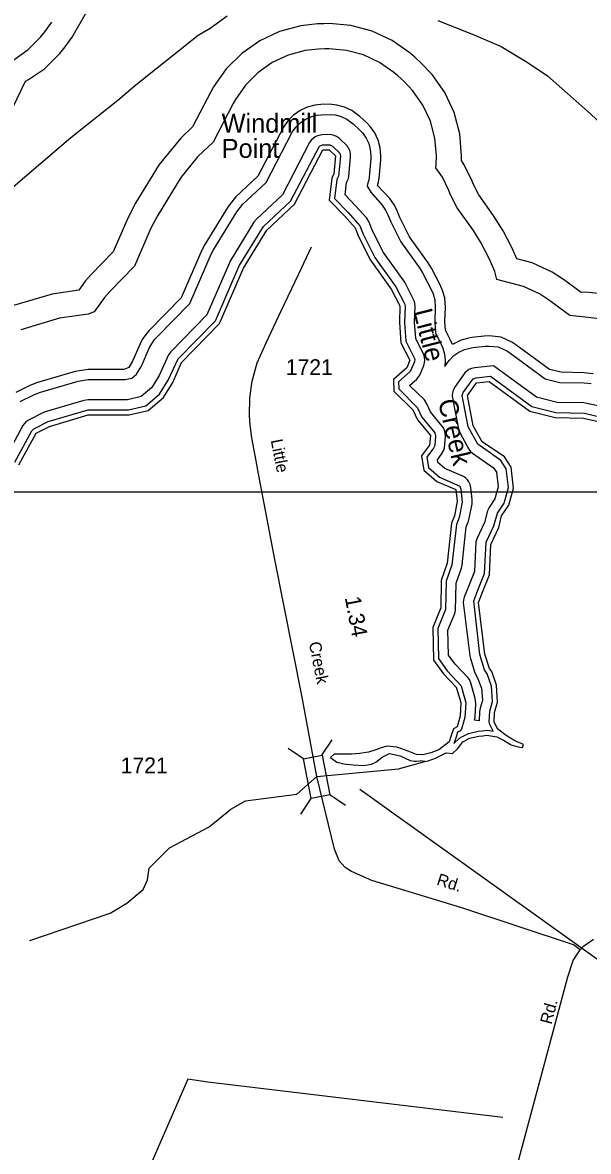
# Model space of a CAD drawing. Extents: x 2532689 to 2764727, y 536648 to 732970.
# Drawn here: x 2700476 to 2704962, y 642250 to 651201 of the extents above; entities that cross this region are included whole.
import ezdxf

# ---------------------------------------------------------------- set-up
doc = ezdxf.new("R2010")
doc.units = 0
for name, color, linetype in [('Exist Hydrographic Buffer Line', 7, 'Continuous'), ('Exist Hydrographic Creek Double Shore', 7, 'Continuous'), ('Exist Hydrographic Creek Single Shore', 7, 'Continuous'), ('Exist Hydrographic Creek Single Shore Label', 7, 'Continuous'), ('Exist Hydrographic Point Label', 7, 'Continuous'), ('Exist Hydrographic River Shore', 7, 'Continuous'), ('Exist Road Secondary Mileage Hundredths English Label', 7, 'Continuous'), ('Exist Road Secondary Structure Standard Bridge CELL', 7, 'Continuous'), ('Exist Road Secondary Structure Standard Bridge Number Label', 7, 'Continuous'), ('Exist Road Secondary Type 51 Attributed', 7, 'Continuous'), ('Exist Road Secondary Type 51 Label', 7, 'Continuous'), ('Exist Road Secondary Type 51 Number Label', 7, 'Continuous'), ('Exist Utilities Electrical Transmission Line', 7, 'Continuous'), ('Map Preparation Inset Cut Line', 7, 'Continuous')]:
    doc.layers.add(name, color=color, linetype=linetype)

msp = doc.modelspace()

# ---------------------------------------------------------------- linework, layer by layer
at = {"layer": 'Exist Hydrographic Buffer Line'}
for points in [[(2700367.8, 650461), (2700500.1, 650736.4), (2700522.6, 650751.1), (2700648.7, 650833.5), (2700772, 650956.8), (2700812.8, 651008.6), (2700869.8, 651086.5), (2700982.3, 651284)], [(2704393.8, 649328.9), (2704354.2, 649418.8), (2704285.1, 649550.7), (2704213.1, 649667.7), (2704093.2, 649835.8), (2704051.6, 649917.9), (2704041.3, 649944), (2703978.1, 650074.4), (2703955.4, 650106.9), (2703957, 650146.1), (2703941.9, 650319.7), (2703896.7, 650488.1), (2703823.1, 650646.1), (2703723.1, 650788.9), (2703636.3, 650880.1), (2703585.3, 650927.3), (2703548.8, 650959.4), (2703406.1, 651059.3), (2703248.2, 651133), (2703079.8, 651178.1), (2702906.1, 651193.3), (2702864.7, 651192.4), (2702814.9, 651190.4), (2702682.2, 651176), (2702514.1, 651130.9), (2702356, 651057.2), (2702213.3, 650957.3), (2702090, 650834), (2701990.2, 650691.2), (2701968.6, 650652.2), (2701824.5, 650374.9), (2701729.5, 650286), (2701559.6, 650077.1), (2701374.6, 649774.2), (2701310.8, 649651), (2701194.2, 649382.5), (2701022.3, 649206.7), (2700971.1, 649150.2), (2700921.4, 649079.1), (2700710.6, 649048.4), (2700404.7, 648957.2)], [(2700406.1, 650906.8), (2700520.4, 650986.7), (2700618.8, 651085.3), (2700651.4, 651126.8), (2700708.4, 651204.6)], [(2704236.8, 649164.9), (2704219.9, 649228.7), (2704176.8, 649326.1), (2704107.9, 649457.9), (2704050.3, 649551.6), (2703921.6, 649732), (2703869.1, 649835.6), (2703855.3, 649870.1), (2703804.9, 649974.4), (2703751.8, 650050.3), (2703753.8, 650074.7), (2703757.1, 650146.1), (2703744.8, 650285), (2703708.9, 650419.7), (2703649.9, 650546.1), (2703569.9, 650660.4), (2703500.4, 650733.3), (2703449.3, 650780.5), (2703420.4, 650806.1), (2703306, 650886.1), (2703179.7, 650945), (2703045.2, 650981.2), (2702906.1, 650993.3), (2702873.1, 650992.6), (2702823.1, 650990.5), (2702717.1, 650979.1), (2702582.6, 650943), (2702456, 650884), (2702341.8, 650804), (2702243.4, 650705.5), (2702163.2, 650591.2), (2702146, 650559.9), (2701986.3, 650252.2), (2701866.3, 650140), (2701730.4, 649972.9), (2701545.4, 649670), (2701494.1, 649571.4), (2701363.1, 649269), (2701165.4, 649066.8), (2701124.4, 649021.7), (2701044.3, 648907.4), (2700996.1, 648890), (2700767.6, 648856.7), (2700461.7, 648765.5)], [(2700457.8, 648195.6), (2700564.8, 648249.2), (2700610.2, 648267.1), (2700916.1, 648358.3), (2700996.1, 648370), (2701288.5, 648370), (2701341.2, 648382.6), (2701378.3, 648414.1), (2701417.9, 648477.9), (2701481, 648620.6), (2701494.6, 648647.4), (2701522.6, 648687.4), (2701536.8, 648703.2), (2701801.9, 648974), (2701971.3, 649364.4), (2701989.1, 649398.9), (2702174.1, 649701.9), (2702221.9, 649760.4), (2702406.8, 649933.5), (2702613.5, 650331.2), (2702641.6, 650371.2), (2702676.1, 650405.7), (2702716.1, 650433.7), (2702760.3, 650454.3), (2702807.5, 650466.9), (2702844.6, 650470.9), (2702906.1, 650473.3), (2702954.5, 650469), (2703001.9, 650456.4), (2703046.2, 650435.8), (2703096.4, 650398.8), (2703147.3, 650351.6), (2703171.7, 650326.1), (2703199.6, 650286.1), (2703220.1, 650241.8), (2703232.8, 650194.7), (2703237.1, 650146.1), (2703236.1, 650121.1), (2703223.1, 649976), (2703219.9, 649952.4), (2703214.3, 649932), (2703207.2, 649905.2), (2703235.9, 649856.1), (2703326.7, 649754.4), (2703354.6, 649714.4), (2703372.4, 649677.9), (2703394.6, 649621.7), (2703475.4, 649462), (2703627.1, 649249.5), (2703647.2, 649216.7), (2703716.1, 649084.9), (2703731.1, 649050.8), (2703744, 649003.7), (2703747.9, 648944.4), (2703743.6, 648828.6), (2703750.1, 648739.7), (2703794.8, 648651.1), (2703808.2, 648620.5), (2703820.9, 648573.4), (2703825.2, 648524.7), (2703822.9, 648474.7), (2703847.9, 648509.4), (2703860.7, 648525.8), (2703895.1, 648560.3), (2703935.1, 648588.3)], [(2704269.1, 648708.1), (2704174.2, 648716.5), (2704135.6, 648714.4), (2704036.6, 648703.7), (2704012.6, 648700.3), (2703951.9, 648684.1), (2703883.4, 648647.9), (2703866.4, 648687.2), (2703828.9, 648761.6), (2703823.5, 648830.1), (2703827.8, 648941.4), (2703822.7, 649017.6), (2703806.3, 649078.2), (2703787, 649122), (2703718.1, 649253.8), (2703692.1, 649296), (2703544.1, 649503.6), (2703467.6, 649654.6), (2703446.7, 649707.5), (2703423.9, 649754.4), (2703387.8, 649805.7), (2703291, 649910.5), (2703298.6, 649938.5), (2703302.5, 649968.9), (2703315.6, 650113.9), (2703317.1, 650146.1), (2703311.5, 650208.6), (2703295.3, 650269.2), (2703268.9, 650326.1), (2703232.8, 650377.5), (2703201.6, 650410.3), (2703150.6, 650457.5), (2703086.2, 650505), (2703029.4, 650531.6), (2702968.7, 650547.8), (2702906.1, 650553.3), (2702841.3, 650550.9), (2702793.6, 650545.7), (2702732.9, 650529.5), (2702676.1, 650503), (2702624.6, 650466.9), (2702580.3, 650422.6), (2702544.4, 650371.2), (2702342, 649982.6), (2702167.1, 649818.8), (2702105.8, 649743.6), (2701920.9, 649440.6), (2701897.9, 649396.3), (2701734.3, 649019.4), (2701479.8, 648759.2), (2701461.3, 648738.8), (2701425.5, 648687.4), (2701407.8, 648653)], [(2703971.2, 647602.6), (2703823.9, 647664.5), (2703768.6, 647713.9), (2703765.1, 647735), (2703798.5, 647778.4), (2703816, 647810.4), (2703821.5, 647830.6), (2703828.9, 647917.7), (2703827.4, 647948), (2703821.9, 647968.2), (2703813.1, 647987.2), (2703741.9, 648076.4), (2703709.1, 648115.1), (2703681.2, 648179.5), (2703663.2, 648208.9), (2703543.8, 648324.2), (2703601.1, 648374.4), (2703626.1, 648404.7), (2703657.2, 648481.8), (2703663.4, 648503.9), (2703665.2, 648524.7), (2703663.4, 648545.5), (2703657.9, 648565.8), (2703593.1, 648696), (2703583.4, 648825.7), (2703588.1, 648950.5), (2703586.3, 648975.9), (2703581, 648996.1), (2703505.3, 649142.5), (2703338.2, 649379), (2703248.6, 649555.9), (2703223.6, 649618.7), (2703204.1, 649651.5), (2703116.5, 649749.5), (2703033.1, 649835.3), (2703044.7, 649933.6), (2703056.8, 649959.9), (2703062.4, 649980.2), (2703076.5, 650135.4), (2703075.3, 650166.9), (2703069.8, 650187.1), (2703061.2, 650206.1), (2703049.1, 650223.2), (2702987.5, 650281.3), (2702966, 650297.2), (2702947.1, 650306), (2702926.8, 650311.5), (2702906.1, 650313.2), (2702851.2, 650311.1), (2702815.1, 650304), (2702796, 650295.2), (2702778.8, 650283.2), (2702764, 650268.3), (2702752.1, 650251.2), (2702536, 649835.4), (2702331.2, 649643.5), (2702310.7, 649618.5), (2702125.7, 649315.6), (2701936.9, 648883.2), (2701651.4, 648591.3), (2701633.2, 648567.4), (2701559.6, 648403), (2701501.1, 648308.4), (2701415.4, 648235.8), (2701307.1, 648210), (2700996.1, 648210), (2700961.8, 648205), (2700655.9, 648113.8), (2700636.4, 648106.1), (2700529.4, 648052.6), (2700505.8, 648037.2), (2700491, 648022.4), (2700479.1, 648005.3), (2700348.1, 647762.7)], [(2700414.1, 647716.6), (2700548.4, 647965.3), (2700565.1, 647981), (2700678.7, 648037.1), (2700996.1, 648130), (2701316.4, 648130), (2701452.7, 648162.4), (2701562.4, 648255.6), (2701630.7, 648365.6), (2701708.6, 648535.4), (2702004.3, 648837.8), (2702193.8, 649273.9), (2702385.9, 649585.1), (2702600.8, 649786.4), (2702830.3, 650221.8), (2702854.3, 650231.1), (2702913.1, 650232.7), (2702933.4, 650222.6), (2702991.8, 650166.1), (2702996.8, 650142.5), (2702980.2, 649983.8), (2702967, 649956.3), (2702949.2, 649806.9), (2703056.8, 649696.1), (2703149.3, 649589.2), (2703175.6, 649522.9), (2703269.3, 649337.5), (2703434.6, 649105.4), (2703503.7, 648973.6), (2703508.2, 648953.5), (2703503, 648824.3), (2703514.3, 648674.1), (2703584.7, 648531.7), (2703582.4, 648510.4), (2703548.4, 648434.6), (2703456.7, 648354), (2703457.9, 648297.2), (2703607.8, 648147.7), (2703640.4, 648072.4), (2703680.2, 648025.7), (2703744, 647947.2), (2703749.1, 647924), (2703743.2, 647848.2), (2703735, 647827.1), (2703680.4, 647756.1), (2703694.4, 647673), (2703780.7, 647595.8), (2703941.9, 647524.3), (2703950.9, 647503), (2703960.5, 647399.7), (2703936.5, 647277), (2703915.4, 647221.7), (2703878.9, 646901.6), (2703834.2, 646771.1), (2703828.3, 646546.3), (2703768.4, 646397), (2703773.9, 646158.5), (2703843, 646062.5), (2703952.7, 645943.6), (2703990.2, 645807), (2703983.1, 645690.2), (2703957, 645598.3), (2703942.3, 645583.6), (2703924.4, 645574.2), (2703910.3, 645527.9), (2703894.9, 645485.2), (2703939.4, 645527.9), (2703957.2, 645538.3), (2704012.2, 645565.6), (2704088.5, 645581.6), (2704119.6, 645586.2), (2704163.9, 645590.9), (2704207.4, 645584)], [(2705138.9, 649041.4), (2704940.9, 649064.8), (2704905.2, 649060.5), (2704764.9, 649163.3), (2704674.1, 649222.5), (2704516.2, 649296.1), (2704393.8, 649328.9)], [(2705095.7, 648846.2), (2704937.4, 648864.8), (2704814.1, 648879.4), (2704646.6, 649001.9), (2704574.2, 649049.3), (2704447.7, 649108.2), (2704236.8, 649164.9)], [(2705000.9, 648416.5), (2704929.6, 648424.9), (2704746.1, 648428.2), (2704653.4, 648451.7), (2704386.8, 648646.9), (2704354.2, 648668.2), (2704269.1, 648708.1)], [(2701407.8, 648653), (2701346.9, 648515.4), (2701317.2, 648467), (2701278.8, 648450), (2700996.1, 648450), (2700893.3, 648435), (2700587.4, 648343.8), (2700529, 648320.8), (2700421.9, 648267.2)], [(2703935.1, 648588.3), (2703979.4, 648609), (2704045.2, 648624.2), (2704144.2, 648634.8), (2704174.2, 648636.4), (2704247.6, 648630)], [(2704247.6, 648630), (2704314.2, 648599), (2704339.7, 648582.4), (2704618.7, 648377.9), (2704735.6, 648348.3), (2704928.2, 648344.9), (2704983.7, 648338.4)], [(2704208.7, 648479.9), (2704062.4, 648465.1), (2704034.1, 648458.6), (2704015.1, 648449.7), (2703997.8, 648437.7), (2703983.1, 648422.9), (2703904.7, 648314.5), (2703889.4, 648285.4), (2703883.8, 648265.2), (2703882.2, 648244.4), (2703883.8, 648223.6), (2703931.4, 647980.4), (2703944.3, 647944.7), (2704014.4, 647819.5), (2704027.2, 647800.9), (2704041.9, 647786.1), (2704209.7, 647671.5), (2704233.4, 647635.2), (2704247.2, 647519.9), (2704220.9, 647425.4), (2704174.6, 647357.2), (2704161.5, 647331.1), (2704137.5, 647237.5), (2704079.6, 647114.3), (2704070, 647084), (2704058.1, 646848.9), (2704011, 646731), (2703978.1, 646645.9), (2703972, 646623.7), (2703970.1, 646602.9), (2704022.2, 646179.7), (2704026.7, 646158.3), (2704062.6, 646044.8), (2704079.2, 646012), (2704115.5, 645922.6), (2704121.1, 645827.1), (2704102.8, 645764.4), (2704097.9, 645734.8), (2704095.6, 645663.5), (2704060.2, 645669.6), (2704064.1, 645693.9), (2704070, 645802.5), (2704065.5, 645842.8), (2704029.4, 645966.1), (2704018.1, 645992.4), (2704006.2, 646009.6), (2703904.5, 646114.1), (2703853.3, 646185.1), (2703848.8, 646382.5), (2703902.5, 646516.5), (2703909.5, 646540.4), (2703914, 646757.2), (2703954.8, 646875.6), (2703960.5, 646901.4), (2703993.7, 647202.7), (2704011.2, 647248.3), (2704017.1, 647268.9), (2704039.3, 647384.7), (2704040.5, 647420.2), (2704030.4, 647511.7), (2704023.9, 647539.7), (2704015.3, 647558.6), (2704003.2, 647575.8), (2703988.4, 647590.6), (2703971.2, 647602.6)], [(2705125.2, 648143.2), (2704949.1, 648182.1), (2704925.5, 648185), (2704714.1, 648188.7), (2704549.2, 648230.5), (2704208.7, 648479.9)], [(2704207.4, 645584), (2704179.9, 645636.1), (2704175.4, 645656.1), (2704179.5, 645742.1), (2704201.7, 645818.1), (2704194.7, 645938.8), (2704159.4, 646036.8), (2704138.9, 646069), (2704101.4, 646189.6), (2704053, 646617.2), (2704085.2, 646701.2), (2704137.5, 646831.7), (2704152, 647080.2), (2704213.1, 647210.6), (2704241, 647312.4), (2704294.3, 647391.4), (2704328.4, 647513.7), (2704310.7, 647663.3), (2704267.9, 647728.6), (2704084.2, 647858.6), (2704009.9, 647995.7), (2703962.2, 648244.4), (2703969.7, 648267.8), (2704049.5, 648376.4), (2704070.8, 648385.6), (2704185.7, 648397.6)], [(2704185.7, 648397.6), (2704514.4, 648156.8), (2704703.4, 648108.9), (2704931.8, 648104), (2705119.7, 648060.5)]]:
    msp.add_lwpolyline(points, dxfattribs=at)
at = {"layer": 'Exist Hydrographic Creek Double Shore'}
for q in [(2703627.5, 645346.9), (2703691.1, 645348.9)]:
    msp.add_line((2703664, 645341.6), q, dxfattribs=at)
for points in [[(2700447.1, 647693.5), (2700583.1, 647945.3), (2700690.1, 647998.8), (2700996.1, 648090), (2701321.1, 648090), (2701471.2, 648125.7), (2701593.2, 648229.1), (2701666.2, 648346.9), (2701737.1, 648507.4), (2702038.1, 648815.1), (2702228, 649253), (2702413.2, 649555.9), (2702633, 649761.9), (2702856.1, 650191.2), (2702906.1, 650193.2), (2702957.2, 650146.1), (2702944.1, 650001), (2702928.1, 649967.6), (2702907.2, 649792.7), (2703027.1, 649669.4), (2703112.2, 649574.4), (2703139.1, 649506.5), (2703235, 649316.7), (2703399.1, 649086.9), (2703468.2, 648955.1), (2703463.1, 648823.5), (2703475.2, 648663.1), (2703545.1, 648524.7), (2703522.1, 648464.7), (2703416.1, 648371.8)], [(2703416.1, 648371.8), (2703418.1, 648279.9), (2703571.1, 648131.8), (2703606.2, 648051.1), (2703649.2, 648000.3), (2703709.1, 647927.2), (2703703.2, 647851.4), (2703638.2, 647766.7), (2703657.2, 647652.5), (2703759.2, 647561.4), (2703911.1, 647498.6), (2703921.1, 647407.1), (2703899.2, 647291.3), (2703876.2, 647231.2), (2703841.2, 646914.6), (2703794.2, 646778.1), (2703791.1, 646561.2), (2703728.2, 646404.3), (2703734.1, 646145.2), (2703812.3, 646036.7), (2703914.2, 645932.5), (2703950.3, 645809.1), (2703944.3, 645700.6), (2703922.2, 645618.3), (2703891.2, 645601.8), (2703872.5, 645541.3), (2703857.6, 645498.9), (2703774.9, 645435.1), (2703713.4, 645409.7), (2703648, 645394.4), (2703598, 645397.3), (2703531.7, 645423.9), (2703443, 645456.1), (2703366.9, 645464.4), (2703319.5, 645451.4), (2703275.6, 645434.5), (2703218.2, 645417.3), (2703146.7, 645405.7), (2703084.9, 645400.4), (2703007, 645400.8), (2702947.1, 645399.4), (2702917.8, 645374.8), (2702968.5, 645337.8), (2703002.5, 645329.8)], [(2704002.1, 648244.4), (2704075.1, 648345.8), (2704174.2, 648356.4)], [(2703691.1, 645348.9), (2703750.5, 645368.5), (2703833.6, 645410.3), (2703885.5, 645405.4), (2703924.4, 645442.3), (2703965.2, 645497.2), (2703975.9, 645502.9), (2704020.4, 645526.5), (2704094.2, 645542), (2704125.6, 645546.7), (2704157.8, 645551.4), (2704235.9, 645539.1), (2704288.4, 645512.2), (2704349.3, 645475.4), (2704405.5, 645458.6), (2704439.5, 645453.3), (2704446.9, 645477.5), (2704378.4, 645506.1), (2704309.7, 645548.7), (2704244.7, 645599.3), (2704215.4, 645654.8), (2704218.1, 645730.9), (2704242, 645813.5), (2704234.3, 645946.8), (2704195.3, 646055.4), (2704177.3, 646081), (2704141.2, 646194.5), (2704090.1, 646602.9), (2704122.3, 646686.2), (2704177.3, 646823.1), (2704188.1, 647063.2), (2704251.3, 647197.2), (2704274.2, 647290.1), (2704331.2, 647374.4), (2704369.2, 647510.5), (2704349.1, 647677.3), (2704297.2, 647757.2), (2704119.2, 647878.1), (2704049.1, 648003.3), (2704002.1, 648244.4)], [(2703277.9, 645336.2), (2703326.9, 645377.5), (2703386.2, 645404.8), (2703470.4, 645386.6), (2703549.2, 645350.2), (2703583.8, 645345.6)], [(2703002.5, 645329.8), (2703022.4, 645324.9), (2703096.8, 645316.5), (2703182.7, 645310.4), (2703242.2, 645321.6), (2703277.9, 645336.2)], [(2703583.8, 645345.6), (2703598.8, 645346.1), (2703627.5, 645346.9)]]:
    msp.add_lwpolyline(points, dxfattribs=at)
at = {"layer": 'Exist Hydrographic Creek Single Shore'}
for points in [[(2700534.3, 643924.1), (2701170.2, 644140.4), (2701302.2, 644217.9), (2701433.2, 644328.3), (2701465.2, 644405.1), (2701479.2, 644497.6), (2701642.2, 644658.5), (2701955.3, 644825.5), (2702127.1, 644963.8), (2702242.2, 645030.8), (2702649.2, 645083.4), (2702809.1, 645222.3), (2703456.7, 645284.9), (2703664, 645341.6)], [(2704284.3, 642519.3), (2701944.2, 642799.1), (2701785.3, 642822.2), (2701421.4, 641986.5), (2701183.3, 641454.9), (2701133.3, 641446.3), (2700646.3, 641594.1), (2700588.2, 641601.6), (2700453.3, 641297.4)]]:
    msp.add_lwpolyline(points, dxfattribs=at)
at = {"layer": 'Exist Hydrographic River Shore'}
msp.add_lwpolyline([(2704174.2, 648356.4), (2704497.1, 648119.9), (2704698.1, 648069), (2704923.2, 648065), (2705099.2, 648026), (2705234.1, 647946.1), (2705526.3, 647603.3), (2705552.1, 647545.3), (2705698.1, 647341.1), (2705981.3, 647030.7), (2706200.3, 646927.9), (2706566.3, 646578.2), (2706593.2, 646503.8), (2706553.2, 646420), (2706564.3, 646312.2), (2706814.2, 645951.2), (2706901, 645894)], dxfattribs=at)
at = {"layer": 'Exist Road Secondary Structure Standard Bridge CELL'}
for p, q in [((2702847.9, 645392.3), (2702929.9, 645514.5)), ((2702703.5, 645363.9), (2702581.3, 645445.9)), ((2702683.1, 644925.4), (2702765.1, 645047.6)), ((2703034.9, 644994.7), (2702912.8, 645076.7))]:
    msp.add_line(p, q, dxfattribs=at)
msp.add_lwpolyline([(2702765.1, 645047.6), (2702702.8, 645363.8), (2702850.5, 645392.9), (2702912.8, 645076.7)], close=True, dxfattribs=at)
at = {"layer": 'Exist Road Secondary Structure Standard Bridge Number Label'}
msp.add_lwpolyline([(2703150.8, 645122.1), (2706150.1, 642977.3), (2707649.7, 642262.4)], dxfattribs=at)
at = {"layer": 'Exist Road Secondary Type 51 Attributed'}
for points in [[(2702809.1, 645222.3), (2702689.6, 645865.5), (2702475.9, 646943.6), (2702339.2, 647664.8), (2702336.9, 647684.7), (2702294.5, 647909.7), (2702279.5, 648013.1), (2702274.1, 648082), (2702277.8, 648226.7), (2702296.1, 648357), (2702337, 648504.5), (2702406.5, 648662.2), (2702526, 648916.2), (2702666.4, 649209.6), (2702767.1, 649423.2)], [(2704896.9, 643847.7), (2704843.1, 643887.5), (2703957.2, 644181.1), (2703244.5, 644399.9), (2703084.3, 644468.9), (2703033.4, 644501.6), (2702986.3, 644554.6), (2702948, 644647.9), (2702809.1, 645222.3)], [(2704896.9, 643847.7), (2704922.7, 643877.8), (2705003.5, 643933.8)], [(2703653.3, 639364.1), (2703702.9, 639522.2), (2704042.8, 640817.3), (2704800, 643634.5), (2704840.9, 643764.8), (2704870, 643810), (2704896.9, 643847.7)]]:
    msp.add_lwpolyline(points, dxfattribs=at)
at = {"layer": 'Exist Utilities Electrical Transmission Line'}
for points in [[(2700384.2, 649883.4), (2700859, 650290.7), (2701232.2, 650585.6), (2701373.4, 650706.8), (2701868.3, 651102.5), (2701963, 651156.6), (2702097, 651253.9)], [(2703768.2, 651216.8), (2704048.8, 651107.3), (2704271, 651012.5), (2704476, 650887.1), (2704638.7, 650778.8), (2704979.8, 650478.7), (2705221.3, 650248.4), (2705272.7, 650179.6), (2705319.8, 650142.7), (2705448.4, 650113.8), (2705552.9, 650096), (2706339.1, 650012.2), (2706407.2, 649999.8), (2706519.4, 650002.4), (2706805.9, 649981.2)]]:
    msp.add_lwpolyline(points, dxfattribs=at)
at = {"layer": 'Map Preparation Inset Cut Line'}
msp.add_lwpolyline([(2693698.4, 668098.2), (2714365.1, 668098.2), (2714365.1, 647477.9), (2693698.4, 647477.9)], close=True, dxfattribs=at)

# ---------------------------------------------------------------- texts
at = {"layer": 'Exist Hydrographic Creek Single Shore Label'}
for s, rotation, p in [('Little', 284.37187, (2703573.1, 648912.2)), ('Creek', 283.27642, (2703768.5, 648199.1))]:
    msp.add_text(s, height=150, rotation=rotation, dxfattribs=at).set_placement(p)
at = {"layer": 'Exist Hydrographic Point Label'}
for s, p in [('Windmill', (2702054.6, 650328)), ('Point', (2702054.6, 650128.7))]:
    msp.add_text(s, height=150, dxfattribs=at).set_placement(p)
at = {"layer": 'Exist Road Secondary Mileage Hundredths English Label'}
msp.add_text('1.34', height=125, rotation=280.63074, dxfattribs=at).set_placement((2703030.3, 646641.4))
at = {"layer": 'Exist Road Secondary Type 51 Label'}
for s, rotation, p in [('Little', 281.09527, (2702443, 647889.4)), ('Creek', 281.28418, (2702745.1, 646283.1)), ('Rd.', 342.19097, (2703752.3, 644367.1)), ('Rd.', 75.20392, (2704668.9, 643252.8))]:
    msp.add_text(s, height=95, rotation=rotation, dxfattribs=at).set_placement(p)
at = {"layer": 'Exist Road Secondary Type 51 Number Label'}
for p in [(2702563.1, 648406.9), (2701254.6, 645249)]:
    msp.add_text('1721', height=125, dxfattribs=at).set_placement(p)

doc.saveas('drawing.dxf')
